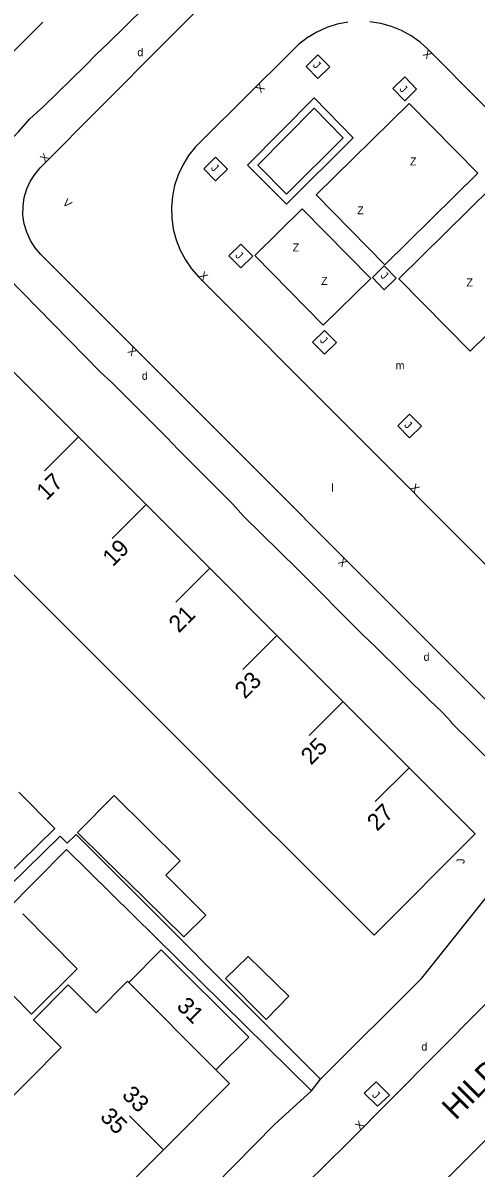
# Model space of a CAD drawing. Extents: x 134999 to 136502, y 457398 to 459002.
# Drawn here: x 136273.3 to 136301.6, y 458013 to 458084.5 of the extents above; entities that cross this region are included whole.
import ezdxf

# ---------------------------------------------------------------- set-up
doc = ezdxf.new("R2010")
doc.units = 0
for name, color, linetype in [('RI_DGTB_15', 7, 'Continuous'), ('RI_DGTB_23', 7, 'Continuous'), ('RI_DGTB_29', 7, 'Continuous'), ('RI_DGTB_30', 7, 'Continuous'), ('RI_DGTB_31', 7, 'Continuous'), ('RI_DGTB_32', 7, 'Continuous'), ('RI_DGTB_35', 7, 'Continuous'), ('RI_DGTB_36', 7, 'Continuous'), ('RI_DGTB_37', 7, 'Continuous'), ('RI_DGTB_4', 7, 'Continuous'), ('RI_DGTB_43', 7, 'Continuous'), ('RI_DGTB_5', 7, 'Continuous'), ('RI_DGTB_53', 7, 'Continuous'), ('RI_DGTB_54', 7, 'Continuous'), ('RI_DGTB_6', 7, 'Continuous')]:
    doc.layers.add(name, color=color, linetype=linetype)

msp = doc.modelspace()

# ---------------------------------------------------------------- linework, layer by layer
at = {"layer": 'RI_DGTB_15'}
for p, q in [((136276.771, 458058.658), (136274.649, 458056.539)), ((136276.771, 458058.658), (136274.649, 458056.539)), ((136276.771, 458058.658), (136274.649, 458056.539)), ((136280.992, 458054.434), (136278.87, 458052.315)), ((136280.992, 458054.434), (136278.87, 458052.315)), ((136280.992, 458054.434), (136278.87, 458052.315)), ((136284.966, 458050.457), (136282.844, 458048.338)), ((136284.966, 458050.457), (136282.844, 458048.338)), ((136284.966, 458050.457), (136282.844, 458048.338)), ((136289.161, 458046.259), (136287.039, 458044.14)), ((136289.161, 458046.259), (136287.039, 458044.14)), ((136289.161, 458046.259), (136287.039, 458044.14)), ((136293.291, 458042.126), (136291.169, 458040.007)), ((136293.291, 458042.126), (136291.169, 458040.007)), ((136293.291, 458042.126), (136291.169, 458040.007)), ((136297.421, 458037.993), (136295.299, 458035.874)), ((136297.421, 458037.993), (136295.299, 458035.874)), ((136297.421, 458037.993), (136295.299, 458035.874)), ((136285.375, 458019.098), (136279.9, 458024.585)), ((136285.375, 458019.098), (136279.9, 458024.585)), ((136285.375, 458019.098), (136279.9, 458024.585)), ((136282.071, 458014.125), (136279.95, 458016.247)), ((136282.071, 458014.125), (136279.95, 458016.247)), ((136282.071, 458014.125), (136279.95, 458016.247))]:
    msp.add_line(p, q, dxfattribs=at)
at = {"layer": 'RI_DGTB_23'}
msp.add_line((136291.333, 458017.814), (136291.891, 458018.539), dxfattribs=at)
at = {"layer": 'RI_DGTB_31'}
for points in [[(136291.727, 458082.534), (136292.471, 458081.778), (136291.729, 458081.048), (136290.985, 458081.804)], [(136297.145, 458081.154), (136297.889, 458080.398), (136297.147, 458079.668), (136296.403, 458080.424)], [(136285.334, 458076.138), (136286.078, 458075.382), (136285.336, 458074.652), (136284.592, 458075.408)], [(136295.357, 458018.37), (136296.187, 458017.54), (136295.438, 458016.84), (136294.606, 458017.67)]]:
    msp.add_lwpolyline(points, close=True, dxfattribs=at)
for points in [[(136287.332, 458075.646), (136289.77, 458073.194), (136293.93, 458077.352), (136291.487, 458079.837), (136287.332, 458075.646)], [(136287.967, 458075.646), (136289.771, 458073.831), (136293.297, 458077.355), (136291.487, 458079.197), (136287.967, 458075.646)]]:
    msp.add_lwpolyline(points, dxfattribs=at)
at = {"layer": 'RI_DGTB_4'}
for p, q in [((136274.536, 458084.576), (136270.35, 458080.398)), ((136276.801, 458058.628), (136272.705, 458062.727)), ((136280.992, 458054.434), (136276.801, 458058.628)), ((136284.966, 458050.457), (136280.992, 458054.434)), ((136270.443, 458052.313), (136274.702, 458048.056)), ((136289.161, 458046.259), (136284.966, 458050.457)), ((136274.702, 458048.056), (136278.614, 458044.147)), ((136293.347, 458042.07), (136289.161, 458046.259)), ((136278.614, 458044.147), (136282.829, 458039.935)), ((136297.339, 458038.075), (136293.347, 458042.07)), ((136282.829, 458039.935), (136287.063, 458035.703)), ((136287.063, 458035.703), (136291.005, 458031.763)), ((136275.694, 458020.506), (136271.56, 458016.361)), ((136277.897, 458009.954), (136282.068, 458014.128))]:
    msp.add_line(p, q, dxfattribs=at)
for points in [[(136297.339, 458038.075), (136301.551, 458033.86), (136295.235, 458027.536), (136291.005, 458031.763)], [(136270.991, 458030.011), (136275.283, 458034.196), (136273.043, 458036.458)], [(136285.356, 458019.117), (136287.408, 458021.153), (136281.937, 458026.607), (136279.911, 458024.574)], [(136277.867, 458022.686), (136279.83, 458024.655), (136279.911, 458024.574)], [(136282.068, 458014.128), (136286.205, 458018.269), (136285.356, 458019.117)]]:
    msp.add_lwpolyline(points, dxfattribs=at)
at = {"layer": 'RI_DGTB_5'}
msp.add_lwpolyline([(136275.694, 458020.506), (136273.949, 458022.252), (136276.119, 458024.428), (136277.867, 458022.686)], dxfattribs=at)
at = {"layer": 'RI_DGTB_53'}
for p, q in [((136291.622, 458073.776), (136297.433, 458079.492)), ((136297.433, 458079.492), (136301.718, 458075.136)), ((136301.718, 458075.136), (136295.907, 458069.42)), ((136295.907, 458069.42), (136291.622, 458073.776)), ((136296.773, 458068.539), (136302.584, 458074.255)), ((136290.741, 458072.909), (136287.774, 458069.99)), ((136295.025, 458068.553), (136290.741, 458072.909)), ((136287.774, 458069.99), (136292.059, 458065.634)), ((136301.225, 458064.014), (136307.036, 458069.73)), ((136295.025, 458068.553), (136292.059, 458065.634)), ((136296.773, 458068.539), (136301.225, 458064.014))]:
    msp.add_line(p, q, dxfattribs=at)
for points in [[(136286.906, 458070.71), (136287.65, 458069.954), (136286.908, 458069.224), (136286.164, 458069.98)], [(136295.866, 458069.346), (136296.61, 458068.59), (136295.868, 458067.86), (136295.124, 458068.616)], [(136292.134, 458065.319), (136292.878, 458064.563), (136292.136, 458063.833), (136291.392, 458064.589)], [(136297.45, 458060.085), (136298.194, 458059.329), (136297.452, 458058.599), (136296.708, 458059.355)]]:
    msp.add_lwpolyline(points, close=True, dxfattribs=at)
at = {"layer": 'RI_DGTB_54'}
for points in [[(136262.091, 458072.152), (136264.68, 458069.425), (136265.517, 458070.28), (136266.202, 458070.931), (136268.93, 458073.684), (136269.635, 458074.484), (136270.393, 458075.131), (136273.011, 458077.728), (136273.737, 458078.528), (136274.561, 458079.29), (136277.165, 458081.819), (136277.911, 458082.594), (136278.603, 458083.246), (136285.571, 458090.111), (136282.832, 458092.859)], [(136307.399, 458037.044), (136274.424, 458070.063), (136274.06, 458070.479), (136273.76, 458070.943), (136273.53, 458071.446), (136273.375, 458071.977), (136273.298, 458072.524), (136273.301, 458073.077), (136273.383, 458073.623), (136273.544, 458074.152), (136273.756, 458074.612), (136274.031, 458075.061), (136274.366, 458075.467), (136285.921, 458087.125)], [(136293.603, 458084.577), (136292.928, 458084.445), (136292.273, 458084.235), (136291.647, 458083.951), (136291.058, 458083.595), (136290.514, 458083.174), (136290.023, 458082.693), (136284.469, 458077.179), (136284.073, 458076.775), (136283.645, 458076.236), (136283.283, 458075.65), (136282.991, 458075.027), (136282.773, 458074.374), (136282.633, 458073.7), (136282.572, 458073.014)], [(136325.822, 458055.485), (136298.591, 458082.894), (136298.116, 458083.321), (136297.556, 458083.721), (136296.954, 458084.053), (136296.317, 458084.313), (136295.655, 458084.498), (136294.975, 458084.604)], [(136282.572, 458073.014), (136282.59, 458072.326), (136282.688, 458071.645), (136282.865, 458070.979), (136283.117, 458070.339), (136283.442, 458069.732), (136283.835, 458069.167), (136284.291, 458068.651), (136311.425, 458041.443)], [(136291.891, 458018.539), (136298.218, 458024.847), (136306.117, 458034.747), (136303.488, 458037.394), (136302.815, 458038.096), (136300.075, 458040.789), (136300.069, 458040.838), (136299.443, 458041.501), (136298.719, 458042.192), (136295.296, 458045.572), (136294.532, 458046.304), (136290.476, 458050.371), (136287.072, 458053.711), (136286.41, 458054.452), (136282.994, 458057.882), (136282.269, 458058.649), (136278.852, 458062.054), (136278.127, 458062.731), (136271.282, 458069.693), (136268.51, 458066.924)], [(136333.398, 458045.718), (136332.922, 458045.416), (136332.494, 458045.05), (136312.92, 458025.335), (136309.866, 458022.288), (136303.593, 458016.101), (136295.336, 458007.913), (136286.523, 457999.125), (136278.696, 457991.395), (136275.156, 457987.748), (136271.666, 457984.279), (136270.053, 457982.57), (136269.596, 457982.047), (136269.201, 457981.476), (136268.875, 457980.863), (136268.622, 457980.216), (136268.444, 457979.544), (136268.345, 457978.857), (136268.326, 457978.163), (136268.386, 457977.471), (136268.526, 457976.791)], [(136270.991, 458030.011), (136271.405, 458029.584), (136275.629, 458033.718), (136276.065, 458033.277), (136276.623, 458033.818), (136291.891, 458018.539)], [(136272.221, 458029.05), (136276.015, 458032.886), (136291.333, 458017.814)], [(136244.06, 458000.134), (136250.852, 457993.306), (136257.483, 457986.696), (136257.991, 457986.239), (136258.549, 457985.845), (136259.149, 457985.519), (136259.783, 457985.265), (136260.443, 457985.087), (136261.119, 457984.987), (136261.802, 457984.967), (136262.482, 457985.027), (136263.151, 457985.166), (136263.799, 457985.382), (136264.417, 457985.672), (136264.998, 457986.032), (136265.532, 457986.458), (136273.596, 457994.292), (136290.984, 458011.993), (136293.541, 458014.517), (136307.495, 458028.58)], [(136291.333, 458017.814), (136289.02, 458015.708), (136281.438, 458008.007), (136277.211, 458003.848), (136262.167, 457988.923), (136256.682, 457993.15), (136252.116, 457996.931), (136246.382, 458002.547), (136251.095, 458007.217)]]:
    msp.add_lwpolyline(points, dxfattribs=at)
at = {"layer": 'RI_DGTB_6'}
for points in [[(136278.349, 458032.328), (136276.708, 458033.95), (136278.995, 458036.263), (136283.12, 458032.184), (136282.219, 458031.273)], [(136280.853, 458029.878), (136278.349, 458032.328)], [(136282.219, 458031.273), (136284.731, 458028.79), (136283.357, 458027.428), (136280.853, 458029.878)], [(136273.292, 458028.861), (136276.687, 458025.428), (136273.832, 458022.605), (136270.437, 458026.039)], [(136285.946, 458024.822), (136287.365, 458026.195), (136289.903, 458023.716), (136288.49, 458022.272), (136285.946, 458024.822)]]:
    msp.add_lwpolyline(points, dxfattribs=at)

# ---------------------------------------------------------------- texts
at = {"layer": 'RI_DGTB_29'}
for p in [(136280.442, 458082.444), (136280.728, 458062.231), (136298.324, 458044.669), (136298.185, 458020.319)]:
    msp.add_text('d', height=0.5, dxfattribs=at).set_placement(p)
at = {"layer": 'RI_DGTB_30'}
for s, rotation, p in [('X', 135.6924, (136298.902, 458082.588)), ('X', 225.12489, (136288.101, 458080.787)), ('X', 45.12489, (136274.67, 458075.774)), ('V', 315.69238, (136275.738, 458073.241)), ('X', 315.69238, (136284.247, 458068.692)), ('X', 135.6924, (136280.458, 458064.026)), ('X', 315.69238, (136297.457, 458055.446)), ('X', 135.6924, (136293.612, 458050.854)), ('X', 45.12489, (136294.344, 458015.326))]:
    msp.add_text(s, height=0.499, rotation=rotation, dxfattribs=at).set_placement(p)
at = {"layer": 'RI_DGTB_31'}
for height, rotation, p in [(0.499, 315.69238, (136291.374, 458081.851)), (0.499, 315.69238, (136296.779, 458080.352)), (0.499, 315.69238, (136285.001, 458075.423)), (0.499, 315.69238, (136286.522, 458069.957)), (0.499, 315.69238, (136295.594, 458068.695)), (0.499, 315.69238, (136291.809, 458064.655)), (0.499, 315.69238, (136297.077, 458059.359)), (0.5, 90, (136300.884, 458031.984)), (0.499, 315.69238, (136295.07, 458017.508))]:
    msp.add_text('J', height=height, rotation=rotation, dxfattribs=at).set_placement(p)
at = {"layer": 'RI_DGTB_32'}
for p in [(136297.472, 458075.626), (136294.178, 458072.566), (136290.144, 458070.246), (136291.926, 458068.161), (136301.001, 458068.06)]:
    msp.add_text('Z', height=0.5, dxfattribs=at).set_placement(p)
at = {"layer": 'RI_DGTB_35'}
msp.add_text('27', height=1.054, rotation=44.9511, dxfattribs=at).set_placement((136295.424, 458033.978))
at = {"layer": 'RI_DGTB_36'}
for s, rotation, p in [('17', 44.9511, (136274.774, 458054.642)), ('19', 44.9511, (136278.904, 458050.511)), ('21', 44.9511, (136283.035, 458046.377)), ('23', 44.9511, (136287.164, 458042.244)), ('25', 44.9511, (136291.294, 458038.111)), ('31', 315, (136282.841, 458023.028)), ('33', 315, (136279.424, 458017.485)), ('35', 314.9918, (136278.056, 458016.121))]:
    msp.add_text(s, height=1.054, rotation=rotation, dxfattribs=at).set_placement(p)
at = {"layer": 'RI_DGTB_37'}
msp.add_text('HILDEBRANDDREEF', height=1.4, rotation=45.20522, dxfattribs=at).set_placement((136300.329, 458015.93))
msp.add_text('HILDEBRANDDREEF', height=1.4, rotation=45.20522, dxfattribs=at).set_placement((136300.329, 458015.93))
msp.add_text('HILDEBRANDDREEF', height=1.4, rotation=45.20522, dxfattribs=at).set_placement((136300.329, 458015.93))
at = {"layer": 'RI_DGTB_43'}
for s, p in [('m', (136296.574, 458062.879)), ('l', (136292.565, 458055.238))]:
    msp.add_text(s, height=0.5, dxfattribs=at).set_placement(p)

doc.saveas('drawing.dxf')
